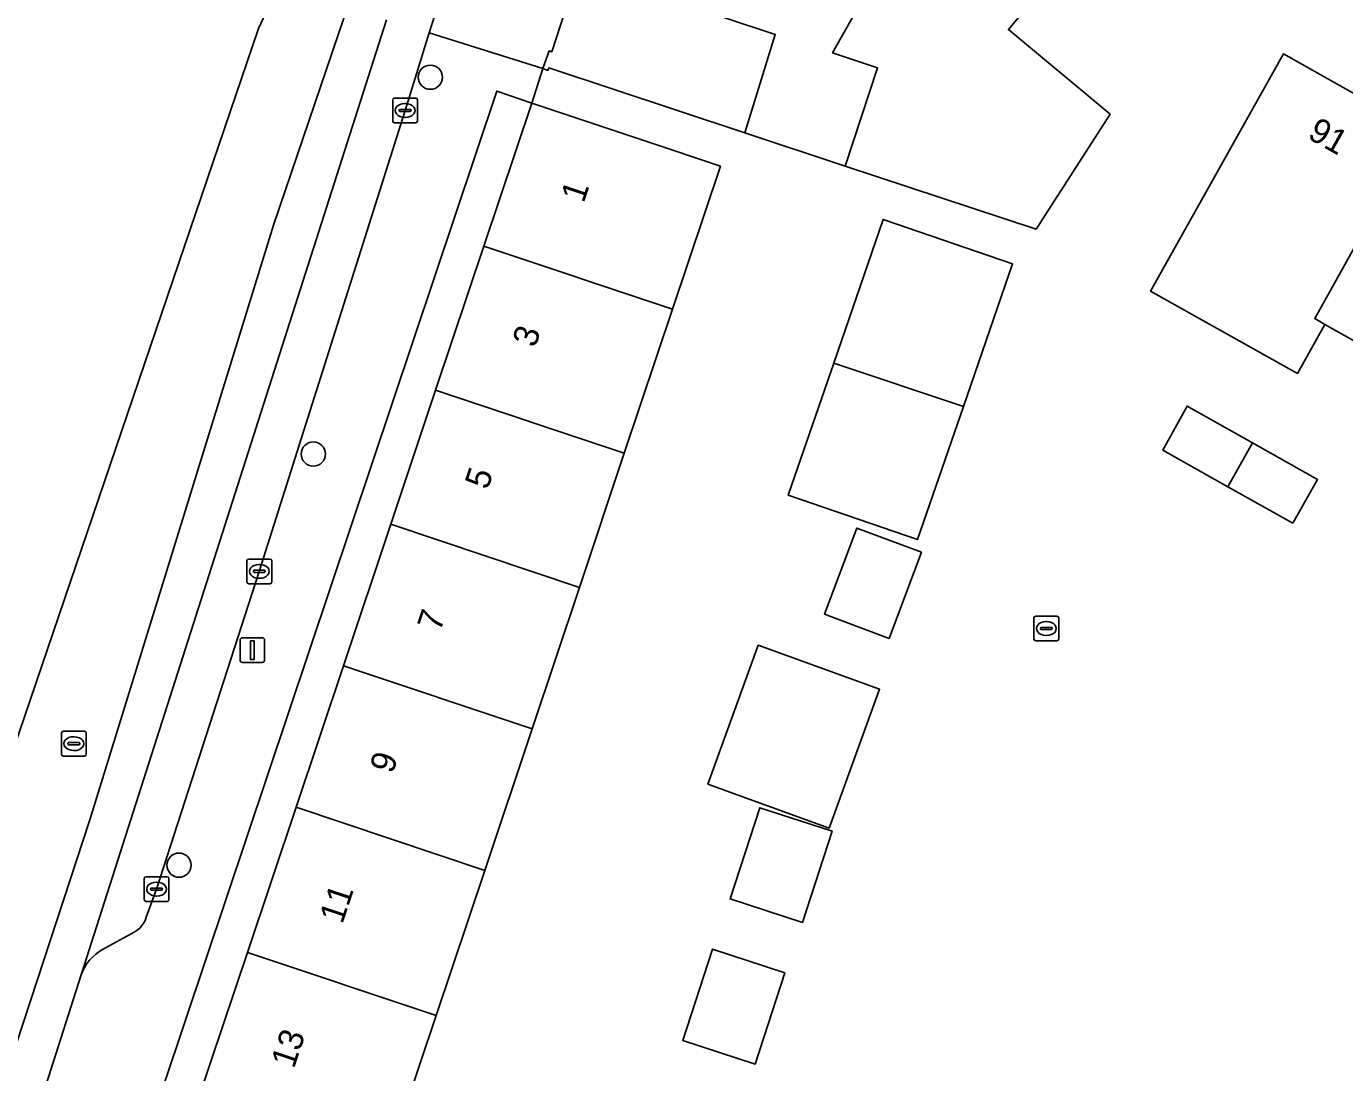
# Model space of a CAD drawing. Extents: x 163147 to 163550, y 380933 to 381639.
# Drawn here: x 163239 to 163292.3, y 381558 to 381600.3 of the extents above; entities that cross this region are included whole.
import ezdxf

# ---------------------------------------------------------------- set-up
doc = ezdxf.new("R2010")
doc.units = 0
for name, color, linetype in [('IMGEO_Boom', 7, 'Continuous'), ('IMGEO_Erf', 7, 'Continuous'), ('IMGEO_Fietspad_gesloten', 7, 'Continuous'), ('IMGEO_Kolk', 7, 'Continuous'), ('IMGEO_Lichtmast', 7, 'Continuous'), ('IMGEO_Pand', 7, 'Continuous'), ('IMGEO_Pand_nummerreeks', 7, 'Continuous'), ('IMGEO_Parkeervlak_open', 7, 'Continuous'), ('IMGEO_Rijbaan_lokaal_gesloten', 7, 'Continuous'), ('IMGEO_Rioolput', 7, 'Continuous'), ('IMGEO_Voetpad_open', 7, 'Continuous')]:
    doc.layers.add(name, color=color, linetype=linetype)

msp = doc.modelspace()

# ---------------------------------------------------------------- linework, layer by layer
at = {"layer": 'IMGEO_Boom'}
for centre in [(163255.328, 381598.265), (163250.601, 381583.028), (163245.175, 381566.408)]:
    msp.add_circle(centre, 0.489, dxfattribs=at)
at = {"layer": 'IMGEO_Erf'}
for points in [[(163297.645, 381600.322), (163291.519, 381603.953), (163288.586, 381605.644), (163288.771, 381605.927), (163286.053, 381608.305), (163285.797, 381607.998), (163285.439, 381608.296), (163278.684, 381600.193), (163282.792, 381596.768), (163279.804, 381592.118), (163272.09, 381594.672), (163268.035, 381596.014), (163260.111, 381598.637), (163260.077, 381598.542), (163259.878, 381598.61), (163259.425, 381597.215), (163258.011, 381597.702), (163231.091, 381517.353), (163230.707, 381515.914), (163237.033, 381513.798)], [(163296.548, 381585.428), (163291.473, 381588.273), (163290.364, 381586.292), (163284.431, 381589.615), (163289.803, 381599.209), (163295.296, 381596.106)], [(163245.966, 381556.982), (163247.938, 381562.876), (163249.902, 381568.747), (163251.816, 381574.469), (163253.729, 381580.189), (163255.542, 381585.608), (163257.492, 381591.438), (163259.425, 381597.215), (163264.156, 381595.634), (163267.048, 381594.665), (163265.116, 381588.888), (163263.165, 381583.058), (163261.353, 381577.64), (163259.439, 381571.919), (163257.525, 381566.197), (163255.562, 381560.327), (163253.59, 381554.433)]]:
    msp.add_lwpolyline(points, dxfattribs=at)
for points in [[(163276.867, 381584.957), (163275.012, 381579.573), (163269.79, 381581.372), (163271.63, 381586.709), (163273.631, 381592.518), (163278.853, 381590.719)], [(163287.546, 381581.708), (163284.919, 381583.187), (163285.904, 381584.969), (163288.544, 381583.481), (163291.174, 381581.999), (163290.173, 381580.229)], [(163273.873, 381575.577), (163271.259, 381576.552), (163272.558, 381580.035), (163275.173, 381579.06)], [(163271.445, 381567.909), (163266.543, 381569.686), (163268.576, 381575.297), (163273.478, 381573.52)], [(163270.367, 381564.091), (163267.442, 381565.04), (163268.639, 381568.728), (163271.563, 381567.779)], [(163268.453, 381558.369), (163265.528, 381559.318), (163266.725, 381563.006), (163269.649, 381562.057)]]:
    msp.add_lwpolyline(points, close=True, dxfattribs=at)
at = {"layer": 'IMGEO_Fietspad_gesloten'}
for points in [[(163259.597, 381612.156), (163261.884, 381614.845), (163259.826, 381616.311), (163255.545, 381608.986), (163253.519, 381605.619), (163248.986, 381592.289), (163241.568, 381568.239), (163223.711, 381513.764)], [(163205.141, 381437.39), (163214.084, 381475.132), (163214.995, 381479.021), (163218.191, 381491.718), (163219.555, 381496.475), (163219.682, 381496.916), (163220.06, 381498.046), (163220.71, 381500), (163238.567, 381553.72), (163239.892, 381557.795), (163241.214, 381561.974), (163253.553, 381600.588)]]:
    msp.add_lwpolyline(points, dxfattribs=at)
at = {"layer": 'IMGEO_Kolk'}
for p, q in [((163253.809, 381596.493), (163253.809, 381597.345)), ((163253.884, 381597.419), (163254.736, 381597.419)), ((163254.81, 381597.345), (163254.81, 381596.493)), ((163254.068, 381596.913), (163254.068, 381596.925)), ((163254.506, 381596.876), (163254.108, 381596.876)), ((163254.111, 381596.962), (163254.509, 381596.962)), ((163254.297, 381597.199), (163254.322, 381597.199)), ((163254.552, 381596.925), (163254.552, 381596.913)), ((163254.736, 381596.419), (163253.884, 381596.419)), ((163254.32, 381596.639), (163254.295, 381596.639)), ((163247.92, 381577.859), (163247.92, 381578.711)), ((163247.995, 381578.785), (163248.847, 381578.785)), ((163248.921, 381578.711), (163248.921, 381577.859)), ((163248.179, 381578.279), (163248.179, 381578.291)), ((163248.617, 381578.242), (163248.219, 381578.242)), ((163248.222, 381578.328), (163248.62, 381578.328)), ((163248.408, 381578.565), (163248.433, 381578.565)), ((163248.663, 381578.291), (163248.663, 381578.279)), ((163248.847, 381577.785), (163247.995, 381577.785)), ((163248.431, 381578.005), (163248.406, 381578.005)), ((163279.718, 381575.55), (163279.718, 381576.402)), ((163279.793, 381576.476), (163280.645, 381576.476)), ((163279.977, 381575.97), (163279.977, 381575.982)), ((163280.02, 381576.019), (163280.418, 381576.019)), ((163280.206, 381576.256), (163280.231, 381576.256)), ((163280.461, 381575.982), (163280.461, 381575.97)), ((163280.719, 381576.402), (163280.719, 381575.55)), ((163280.645, 381575.476), (163279.793, 381575.476)), ((163280.415, 381575.933), (163280.017, 381575.933)), ((163280.229, 381575.696), (163280.204, 381575.696)), ((163243.768, 381565.014), (163243.768, 381565.866)), ((163243.843, 381565.94), (163244.695, 381565.94)), ((163244.769, 381565.866), (163244.769, 381565.014)), ((163244.027, 381565.434), (163244.027, 381565.446)), ((163244.465, 381565.397), (163244.067, 381565.397)), ((163244.07, 381565.483), (163244.468, 381565.483)), ((163244.256, 381565.72), (163244.281, 381565.72)), ((163244.511, 381565.446), (163244.511, 381565.434)), ((163244.695, 381564.94), (163243.843, 381564.94)), ((163244.279, 381565.16), (163244.254, 381565.16))]:
    msp.add_line(p, q, dxfattribs=at)
for points in [[(163253.809, 381596.493), (163253.809, 381597.345)], [(163253.884, 381597.419), (163254.736, 381597.419)], [(163254.81, 381597.345), (163254.81, 381596.493)], [(163254.736, 381596.419), (163253.884, 381596.419)], [(163247.92, 381577.859), (163247.92, 381578.711)], [(163247.995, 381578.785), (163248.847, 381578.785)], [(163248.921, 381578.711), (163248.921, 381577.859)], [(163248.847, 381577.785), (163247.995, 381577.785)], [(163279.718, 381575.55), (163279.718, 381576.402)], [(163279.793, 381576.476), (163280.645, 381576.476)], [(163280.719, 381576.402), (163280.719, 381575.55)], [(163280.645, 381575.476), (163279.793, 381575.476)], [(163243.768, 381565.014), (163243.768, 381565.866)], [(163243.843, 381565.94), (163244.695, 381565.94)], [(163244.769, 381565.866), (163244.769, 381565.014)], [(163244.695, 381564.94), (163243.843, 381564.94)]]:
    msp.add_lwpolyline(points, dxfattribs=at)
for centre, radius, start, end in [((163253.886, 381597.343), 0.0765, 91.552, 178.448), ((163253.886, 381597.343), 0.0765, 91.552, 178.448), ((163254.734, 381597.343), 0.0765, 1.552, 88.448), ((163254.734, 381597.343), 0.0765, 1.552, 88.448), ((163254.108, 381596.922), 0.0403, 85.8775, 175.7526), ((163254.105, 381596.912), 0.0366, 178.938, 274.7102), ((163254.509, 381596.919), 0.043, 264.8664, 352.4533), ((163254.513, 381596.924), 0.0386, 1.7309, 96.639), ((163253.886, 381596.495), 0.0765, 181.552, 268.448), ((163253.886, 381596.495), 0.0765, 181.552, 268.448), ((163254.734, 381596.495), 0.0765, 271.552, 358.448), ((163254.734, 381596.495), 0.0765, 271.552, 358.448), ((163247.997, 381578.709), 0.0765, 91.552, 178.448), ((163247.997, 381578.709), 0.0765, 91.552, 178.448), ((163248.845, 381578.709), 0.0765, 1.552, 88.448), ((163248.845, 381578.709), 0.0765, 1.552, 88.448), ((163248.219, 381578.288), 0.0403, 85.8775, 175.7526), ((163248.216, 381578.278), 0.0366, 178.938, 274.7102), ((163248.62, 381578.285), 0.043, 264.8664, 352.4533), ((163248.624, 381578.29), 0.0386, 1.7309, 96.639), ((163247.997, 381577.861), 0.0765, 181.552, 268.448), ((163247.997, 381577.861), 0.0765, 181.552, 268.448), ((163248.845, 381577.861), 0.0765, 271.552, 358.448), ((163248.845, 381577.861), 0.0765, 271.552, 358.448), ((163279.795, 381576.4), 0.0765, 91.552, 178.448), ((163279.795, 381576.4), 0.0765, 91.552, 178.448), ((163280.017, 381575.979), 0.0403, 85.8775, 175.7526), ((163280.014, 381575.969), 0.0366, 178.938, 274.7102), ((163280.418, 381575.976), 0.043, 264.8664, 352.4533), ((163280.422, 381575.981), 0.0386, 1.7309, 96.639), ((163280.643, 381576.4), 0.0765, 1.552, 88.448), ((163280.643, 381576.4), 0.0765, 1.552, 88.448), ((163279.795, 381575.552), 0.0765, 181.552, 268.448), ((163279.795, 381575.552), 0.0765, 181.552, 268.448), ((163280.643, 381575.552), 0.0765, 271.552, 358.448), ((163280.643, 381575.552), 0.0765, 271.552, 358.448), ((163243.845, 381565.864), 0.0765, 91.552, 178.448), ((163243.845, 381565.864), 0.0765, 91.552, 178.448), ((163244.693, 381565.864), 0.0765, 1.552, 88.448), ((163244.693, 381565.864), 0.0765, 1.552, 88.448), ((163244.067, 381565.443), 0.0403, 85.8775, 175.7526), ((163244.064, 381565.433), 0.0366, 178.938, 274.7102), ((163244.468, 381565.44), 0.043, 264.8664, 352.4533), ((163244.472, 381565.445), 0.0386, 1.7309, 96.639), ((163243.845, 381565.016), 0.0765, 181.552, 268.448), ((163243.845, 381565.016), 0.0765, 181.552, 268.448), ((163244.693, 381565.016), 0.0765, 271.552, 358.448), ((163244.693, 381565.016), 0.0765, 271.552, 358.448)]:
    msp.add_arc(centre, radius, start, end, dxfattribs=at)
for centre, major_axis, ratio, start_param, end_param in [((163254.296, 381596.919), (-0.387, 0.002), 0.722429, 4.712389, 7.853982), ((163254.321, 381596.919), (-0.39, 0.002), 0.717154, 1.570796, 4.712389), ((163248.407, 381578.285), (-0.387, 0.002), 0.722429, 4.712389, 7.853982), ((163248.432, 381578.285), (-0.39, 0.002), 0.717154, 1.570796, 4.712389), ((163280.205, 381575.976), (-0.387, 0.002), 0.722429, 4.712389, 7.853982), ((163280.23, 381575.976), (-0.39, 0.002), 0.717154, 1.570796, 4.712389), ((163244.255, 381565.44), (-0.387, 0.002), 0.722429, 4.712389, 7.853982), ((163244.28, 381565.44), (-0.39, 0.002), 0.717154, 1.570796, 4.712389)]:
    msp.add_ellipse(centre, major_axis=major_axis, ratio=ratio, start_param=start_param, end_param=end_param, dxfattribs=at)
at = {"layer": 'IMGEO_Lichtmast'}
for p, q in [((163247.642, 381574.702), (163247.642, 381575.502)), ((163247.642, 381575.502), (163247.642, 381574.702)), ((163247.742, 381575.602), (163248.532, 381575.602)), ((163248.532, 381575.602), (163247.742, 381575.602)), ((163248.632, 381575.502), (163248.632, 381574.702)), ((163248.632, 381574.702), (163248.632, 381575.502)), ((163248.532, 381574.602), (163247.742, 381574.602)), ((163247.742, 381574.602), (163248.532, 381574.602))]:
    msp.add_line(p, q, dxfattribs=at)
msp.add_lwpolyline([(163248.062, 381575.477), (163248.212, 381575.477), (163248.212, 381574.727), (163248.062, 381574.727), (163248.062, 381575.477)], dxfattribs=at)
for centre, start, end in [((163247.742, 381575.502), 90, 180), ((163247.742, 381575.502), 90, 180), ((163248.532, 381575.502), 0, 90), ((163248.532, 381575.502), 360, 90), ((163247.742, 381574.702), 180, 270), ((163247.742, 381574.702), 180, 270), ((163248.532, 381574.702), 270, 0), ((163248.532, 381574.702), 270, 0)]:
    msp.add_arc(centre, 0.1, start, end, dxfattribs=at)
at = {"layer": 'IMGEO_Pand'}
for points in [[(163272.09, 381594.672), (163273.399, 381598.644), (163271.582, 381599.255), (163273.609, 381602.862), (163280.295, 381610.934), (163279.464, 381611.624), (163280.436, 381614.018), (163277.879, 381616.166), (163277.371, 381615.562), (163277.195, 381615.71), (163277.035, 381615.846), (163276.695, 381615.441), (163276.856, 381615.306), (163276.149, 381614.464), (163269.4, 381606.423), (163267.187, 381600.676), (163269.266, 381599.996), (163268.035, 381596.014)], [(163272.09, 381594.672), (163279.804, 381592.118), (163282.792, 381596.768), (163278.684, 381600.193), (163285.439, 381608.296), (163285.797, 381607.998), (163286.053, 381608.305), (163285.371, 381608.871), (163284.987, 381608.409), (163285.149, 381608.275), (163284.447, 381607.429), (163283.616, 381608.119), (163284.588, 381610.513), (163282.038, 381612.628), (163281.534, 381612.02), (163281.334, 381612.187), (163281.173, 381612.321), (163280.835, 381611.914), (163280.997, 381611.78), (163280.295, 381610.934), (163273.609, 381602.862), (163271.582, 381599.255), (163273.399, 381598.644)], [(163295.296, 381596.106), (163289.803, 381599.209), (163284.431, 381589.615), (163290.364, 381586.292), (163291.473, 381588.273), (163291.059, 381588.505)], [(163301.933, 381595.035), (163300.955, 381595.579), (163301.344, 381596.284), (163296.794, 381598.793), (163295.296, 381596.106), (163291.059, 381588.505), (163291.473, 381588.273), (163296.548, 381585.428)], [(163257.492, 381591.438), (163265.116, 381588.888), (163267.048, 381594.665), (163264.156, 381595.634), (163259.425, 381597.215)], [(163276.867, 381584.957), (163278.853, 381590.719), (163273.631, 381592.518), (163271.63, 381586.709)], [(163255.542, 381585.608), (163263.165, 381583.058), (163265.116, 381588.888), (163257.492, 381591.438)], [(163276.867, 381584.957), (163271.63, 381586.709), (163269.79, 381581.372), (163275.012, 381579.573)], [(163253.729, 381580.189), (163261.353, 381577.64), (163263.165, 381583.058), (163255.542, 381585.608)], [(163288.544, 381583.481), (163285.904, 381584.969), (163284.919, 381583.187), (163287.546, 381581.708)], [(163288.544, 381583.481), (163287.546, 381581.708), (163290.173, 381580.229), (163291.174, 381581.999)], [(163253.729, 381580.189), (163251.816, 381574.469), (163259.439, 381571.919), (163261.353, 381577.64)], [(163275.173, 381579.06), (163272.558, 381580.035), (163271.259, 381576.552), (163273.873, 381575.577)], [(163273.478, 381573.52), (163268.576, 381575.297), (163266.543, 381569.686), (163271.445, 381567.909)], [(163249.902, 381568.747), (163257.525, 381566.197), (163259.439, 381571.919), (163251.816, 381574.469)], [(163249.902, 381568.747), (163247.938, 381562.876), (163255.562, 381560.327), (163257.525, 381566.197)], [(163271.563, 381567.779), (163268.639, 381568.728), (163267.442, 381565.04), (163270.367, 381564.091)], [(163253.59, 381554.433), (163255.562, 381560.327), (163247.938, 381562.876), (163245.966, 381556.982)], [(163269.649, 381562.057), (163266.725, 381563.006), (163265.528, 381559.318), (163268.453, 381558.369)]]:
    msp.add_lwpolyline(points, close=True, dxfattribs=at)
msp.add_lwpolyline([(163261.296, 381602.58), (163260.232, 381599.291), (163260.129, 381599.328), (163259.878, 381598.61), (163260.077, 381598.542), (163260.111, 381598.637), (163268.035, 381596.014), (163269.266, 381599.996), (163267.187, 381600.676)], dxfattribs=at)
at = {"layer": 'IMGEO_Parkeervlak_open'}
for points in [[(163243.851, 381564.302), (163244.263, 381565.441), (163248.415, 381578.286), (163254.305, 381596.919), (163255.285, 381600.053), (163257.614, 381607.331)], [(163253.553, 381600.588), (163241.214, 381561.974)], [(163242.079, 381563.001), (163243.365, 381563.698)]]:
    msp.add_lwpolyline(points, dxfattribs=at)
for centre, radius, start, end in [((163242.821, 381564.633), 1.082, 300.1792, 342.178), ((163243.122, 381561.245), 2.042, 120.7014, 159.0865)]:
    msp.add_arc(centre, radius, start, end, dxfattribs=at)
at = {"layer": 'IMGEO_Rijbaan_lokaal_gesloten'}
for points in [[(163259.417, 381623.955), (163248.38, 381600.231), (163214.721, 381501.163), (163212.433, 381491.793), (163200.685, 381443.671), (163197.503, 381419.325), (163194.029, 381392.739), (163150.426, 381242.7), (163152.402, 381240.561), (163154.603, 381238.177), (163155.457, 381241.614)], [(163166.425, 381280.691), (163188.546, 381358.485), (163194.244, 381378.759), (163197.853, 381391.449), (163199.503, 381397.64), (163199.813, 381399.806), (163200.997, 381406.978), (163202.361, 381414.066), (163203.421, 381419.565), (163203.421, 381421.474), (163203.421, 381430.45), (163203.421, 381436.022), (163203.704, 381437.827), (163206.489, 381449.486), (163214.12, 381481.676), (163216.801, 381492.716), (163218.451, 381497.565), (163223.711, 381513.764), (163241.568, 381568.239), (163248.986, 381592.289), (163253.519, 381605.619), (163255.545, 381608.986), (163259.826, 381616.311)]]:
    msp.add_lwpolyline(points, dxfattribs=at)
at = {"layer": 'IMGEO_Rioolput'}
for p, q in [((163240.427, 381570.894), (163240.427, 381571.746)), ((163240.502, 381571.82), (163241.354, 381571.82)), ((163241.428, 381571.746), (163241.428, 381570.894)), ((163240.686, 381571.314), (163240.686, 381571.326)), ((163241.124, 381571.277), (163240.726, 381571.277)), ((163240.729, 381571.363), (163241.127, 381571.363)), ((163240.915, 381571.6), (163240.94, 381571.6)), ((163241.17, 381571.326), (163241.17, 381571.314)), ((163241.354, 381570.82), (163240.502, 381570.82)), ((163240.938, 381571.04), (163240.913, 381571.04))]:
    msp.add_line(p, q, dxfattribs=at)
for points in [[(163240.427, 381570.894), (163240.427, 381571.746)], [(163240.502, 381571.82), (163241.354, 381571.82)], [(163241.428, 381571.746), (163241.428, 381570.894)], [(163241.354, 381570.82), (163240.502, 381570.82)]]:
    msp.add_lwpolyline(points, dxfattribs=at)
for centre, radius, start, end in [((163240.504, 381571.744), 0.0765, 91.552, 178.448), ((163240.504, 381571.744), 0.0765, 91.552, 178.448), ((163241.352, 381571.744), 0.0765, 1.552, 88.448), ((163241.352, 381571.744), 0.0765, 1.552, 88.448), ((163240.726, 381571.323), 0.0403, 85.8775, 175.7526), ((163240.723, 381571.313), 0.0366, 178.938, 274.7102), ((163241.127, 381571.32), 0.043, 264.8664, 352.4533), ((163241.131, 381571.325), 0.0386, 1.7309, 96.639), ((163240.504, 381570.896), 0.0765, 181.552, 268.448), ((163240.504, 381570.896), 0.0765, 181.552, 268.448), ((163241.352, 381570.896), 0.0765, 271.552, 358.448), ((163241.352, 381570.896), 0.0765, 271.552, 358.448)]:
    msp.add_arc(centre, radius, start, end, dxfattribs=at)
for centre, major_axis, ratio, start_param, end_param in [((163240.914, 381571.32), (-0.387, 0.002), 0.722429, 4.712389, 7.853982), ((163240.939, 381571.32), (-0.39, 0.002), 0.717154, 1.570796, 4.712389)]:
    msp.add_ellipse(centre, major_axis=major_axis, ratio=ratio, start_param=start_param, end_param=end_param, dxfattribs=at)
at = {"layer": 'IMGEO_Voetpad_open'}
msp.add_lwpolyline([(163255.285, 381600.053), (163259.878, 381598.61), (163260.129, 381599.328), (163260.232, 381599.291), (163261.296, 381602.58), (163262.321, 381605.753), (163257.614, 381607.331)], close=True, dxfattribs=at)
for points in [[(163240.693, 381554.364), (163240.304, 381553.21), (163235.712, 381539.414), (163229.252, 381519.917), (163228.034, 381516.302), (163230.55, 381515.445), (163230.707, 381515.914), (163231.091, 381517.353), (163258.011, 381597.702), (163259.425, 381597.215), (163259.878, 381598.61), (163255.285, 381600.053), (163254.305, 381596.919), (163248.415, 381578.286), (163244.263, 381565.441), (163243.851, 381564.302)], [(163243.365, 381563.698), (163242.079, 381563.001)], [(163241.214, 381561.974), (163239.892, 381557.795)]]:
    msp.add_lwpolyline(points, dxfattribs=at)
for centre, radius, start, end in [((163242.821, 381564.633), 1.082, 300.1792, 342.178), ((163243.122, 381561.245), 2.042, 120.7014, 159.0865)]:
    msp.add_arc(centre, radius, start, end, dxfattribs=at)

# ---------------------------------------------------------------- texts
at = {"layer": 'IMGEO_Pand_nummerreeks'}
for s, rotation, p in [('91', 330.5385, (163290.724, 381595.818)), ('1', 71.5035, (163261.524, 381593.15)), ('3', 71.5035, (163259.566, 381587.299)), ('5', 71.5035, (163257.645, 381581.556)), ('7', 71.5035, (163255.724, 381575.813)), ('9', 71.5035, (163253.803, 381570.07)), ('11', 71.5035, (163251.773, 381563.998)), ('13', 71.5035, (163249.814, 381558.147))]:
    msp.add_text(s, height=1, rotation=rotation, dxfattribs=at).set_placement(p)

doc.saveas('drawing.dxf')
